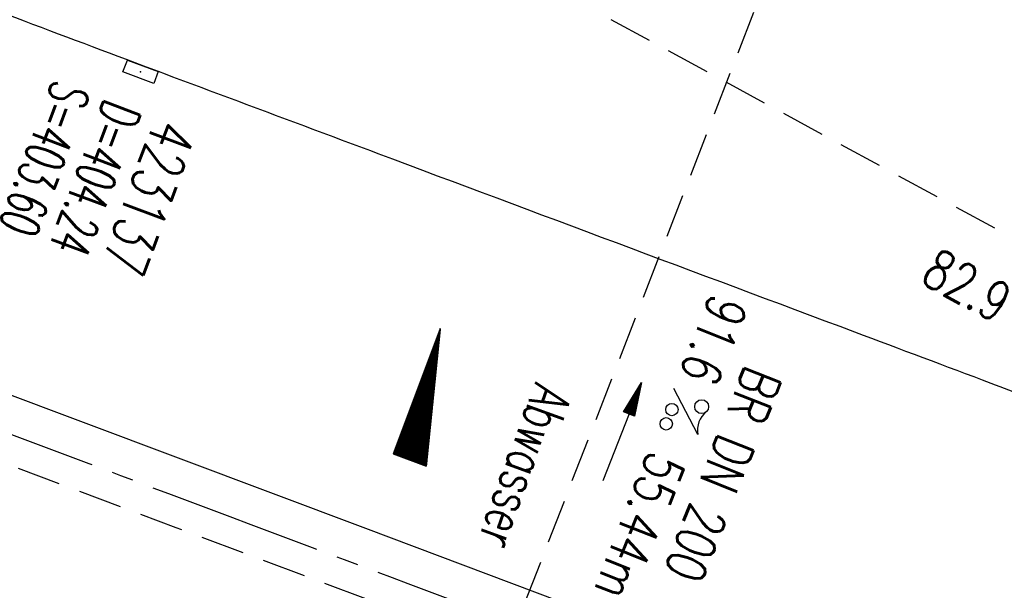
# Model space of a CAD drawing. Extents: x 450316 to 454644, y 428795 to 436505.
# Tile 272 of 324: x 452586 to 452631, y 434038 to 434064. Entities that reach past the tile are written whole.
import ezdxf
from ezdxf.enums import TextEntityAlignment as Align

# ---------------------------------------------------------------- set-up
doc = ezdxf.new("R2010")
doc.units = 0
doc.header["$LTSCALE"] = 2
doc.header["$MEASUREMENT"] = 0
for name, pattern in [('ACHSE', [5.5, 4, -0.5, 0.5, -0.5]), ('AUSGEZOGEN', [0]), ('GESTRICH-X2', [1.5, 1, -0.5])]:
    doc.linetypes.add(name, pattern=pattern)
doc.layers.get('0').update_dxf_attribs({"linetype": 'CONTINUOUS'})
for name, color, linetype in [('Abwasser', 30, 'GESTRICH-X2'), ('ACHSETOP', 1, 'ACHSE'), ('FBR', 8, 'CONTINUOUS'), ('GEF', 1, 'AUSGEZOGEN'), ('KANAL', 7, 'GESTRICH-X2'), ('MS-UEBERFAHRT', 8, 'GESTRICH-X2'), ('PFEIL', 7, 'CONTINUOUS'), ('SCHACHTNR', 6, 'CONTINUOUS'), ('SCHMUTZWASSER', 30, 'GESTRICH-X2'), ('SCHSYMBOL', 7, 'CONTINUOUS'), ('TEXTO', 4, 'CONTINUOUS'), ('TEXTU', 4, 'CONTINUOUS')]:
    doc.layers.add(name, color=color, linetype=linetype)
doc.styles.add('ROMANS', font='romans.shx', dxfattribs={"width": 0.8})

# ---------------------------------------------------------------- blocks, each defined once
blk = doc.blocks.new('30')
at = {"color": 0}
for p, q in [((-0.75, -0.29), (-0.75, 0.293)), ((-0.75, 0.293), (0.753, 0.293)), ((0.753, 0.293), (0.753, -0.29)), ((0.753, -0.29), (-0.75, -0.29))]:
    blk.add_line(p, q, dxfattribs=at)
blk.add_point((0, 0), dxfattribs=at)
blk = doc.blocks.new('PROM')
blk.add_line((1.566, 1.817), (0.019, 0.015))
for centre, radius in [((0.317, 1.51), 0.317), ((0.943, 0.291), 0.283), ((1.645, 0.287), 0.283)]:
    blk.add_circle(centre, radius)
blk.add_arc((0.992, 2.682), 1.033, 239.1414, 303.3549)
blk = doc.blocks.new('PFEIL2')
at = {"color": 0}
for p, q in [((0.88, 0.002), (-2.401, -0.012)), ((0.881, -0.271), (0.879, 0.276)), ((0.879, 0.276), (2.429, 0.009)), ((0.911, 0.27), (0.879, 0.265)), ((0.965, 0.261), (0.879, 0.246)), ((1.019, 0.252), (0.879, 0.228)), ((1.073, 0.242), (0.879, 0.209)), ((1.127, 0.233), (0.879, 0.191)), ((1.181, 0.224), (0.879, 0.172)), ((1.235, 0.214), (0.879, 0.154)), ((1.289, 0.205), (0.879, 0.135)), ((1.343, 0.196), (0.879, 0.117)), ((1.397, 0.187), (0.879, 0.098)), ((1.451, 0.177), (0.879, 0.08)), ((1.505, 0.168), (0.879, 0.061)), ((1.559, 0.159), (0.88, 0.043)), ((1.613, 0.149), (0.88, 0.024)), ((1.668, 0.14), (0.88, 0.006)), ((1.722, 0.131), (0.88, -0.013)), ((1.776, 0.121), (0.88, -0.031)), ((1.83, 0.112), (0.88, -0.05)), ((1.884, 0.103), (0.88, -0.068)), ((1.938, 0.094), (0.88, -0.087)), ((1.992, 0.084), (0.88, -0.105)), ((2.046, 0.075), (0.88, -0.124)), ((2.1, 0.066), (0.88, -0.142)), ((2.154, 0.056), (0.88, -0.161)), ((2.208, 0.047), (0.88, -0.179)), ((2.262, 0.038), (0.881, -0.198)), ((2.316, 0.029), (0.881, -0.216)), ((2.37, 0.019), (0.881, -0.235)), ((2.424, 0.01), (0.881, -0.253)), ((2.429, 0.009), (0.881, -0.271))]:
    blk.add_line(p, q, dxfattribs=at)
blk = doc.blocks.new('*X33')
at = {"color": 0}
for p, q in [((725.827, 193.844), (727.436, 195.453)), ((725.827, 193.853), (727.427, 195.453)), ((725.827, 193.861), (727.418, 195.453)), ((725.827, 193.87), (727.409, 195.453)), ((725.827, 193.879), (727.401, 195.453)), ((725.827, 193.888), (727.392, 195.453)), ((725.827, 193.897), (727.383, 195.453)), ((725.827, 193.906), (727.374, 195.453)), ((725.827, 193.914), (727.365, 195.453)), ((725.827, 193.923), (727.356, 195.453)), ((725.827, 193.932), (727.347, 195.453)), ((725.827, 193.941), (727.339, 195.453)), ((725.827, 193.95), (727.33, 195.453)), ((725.827, 193.959), (727.321, 195.453)), ((725.827, 193.967), (727.312, 195.453)), ((725.827, 193.976), (727.303, 195.453)), ((725.827, 193.985), (727.294, 195.453)), ((725.827, 193.994), (727.286, 195.453)), ((725.827, 194.003), (727.277, 195.453)), ((725.827, 194.012), (727.268, 195.453)), ((725.827, 194.02), (727.259, 195.453)), ((725.827, 194.029), (727.25, 195.453)), ((725.827, 194.038), (727.241, 195.453)), ((725.827, 194.047), (727.233, 195.453)), ((725.827, 194.056), (727.224, 195.453)), ((725.827, 194.065), (727.215, 195.453)), ((725.827, 194.073), (727.206, 195.453)), ((725.827, 194.082), (727.197, 195.453)), ((725.827, 194.091), (727.188, 195.453)), ((725.827, 194.1), (727.18, 195.453)), ((725.827, 194.109), (727.171, 195.453)), ((725.827, 194.118), (727.162, 195.453)), ((725.827, 194.127), (727.153, 195.453)), ((725.827, 194.135), (727.144, 195.453)), ((725.827, 194.144), (727.135, 195.453)), ((725.827, 194.153), (727.127, 195.453)), ((725.827, 194.162), (727.118, 195.453)), ((725.827, 194.171), (727.109, 195.453)), ((725.827, 194.18), (727.1, 195.453)), ((725.827, 194.188), (727.091, 195.453)), ((725.827, 194.197), (727.082, 195.453)), ((725.827, 194.206), (727.073, 195.453)), ((725.827, 194.215), (727.065, 195.453)), ((725.827, 194.224), (727.056, 195.453)), ((725.827, 194.233), (727.047, 195.453)), ((725.827, 194.241), (727.038, 195.453)), ((725.827, 194.25), (727.029, 195.453)), ((725.827, 194.259), (727.02, 195.453)), ((725.827, 194.268), (727.012, 195.453)), ((725.827, 194.277), (727.003, 195.453)), ((725.827, 194.286), (726.994, 195.453)), ((725.827, 194.294), (726.985, 195.453)), ((725.827, 194.303), (726.976, 195.453)), ((725.827, 194.312), (726.967, 195.453)), ((725.827, 194.321), (726.959, 195.453)), ((725.827, 194.33), (726.95, 195.453)), ((725.827, 194.339), (726.941, 195.453)), ((725.827, 194.348), (726.932, 195.453)), ((725.827, 194.356), (726.923, 195.453)), ((725.827, 194.365), (726.914, 195.453)), ((725.827, 194.374), (726.906, 195.453)), ((725.827, 194.383), (726.897, 195.453)), ((725.827, 194.392), (726.888, 195.453)), ((725.827, 194.401), (726.879, 195.453)), ((725.827, 194.409), (726.87, 195.453)), ((725.827, 194.418), (726.861, 195.453)), ((725.827, 194.427), (726.853, 195.453)), ((725.827, 194.436), (726.844, 195.453)), ((725.827, 194.445), (726.835, 195.453)), ((725.827, 194.454), (726.826, 195.453)), ((725.827, 194.462), (726.817, 195.453)), ((725.827, 194.471), (726.808, 195.453)), ((725.827, 194.48), (726.799, 195.453)), ((725.827, 194.489), (726.791, 195.453)), ((725.827, 194.498), (726.782, 195.453)), ((725.827, 194.507), (726.773, 195.453)), ((725.827, 194.515), (726.764, 195.453)), ((725.827, 194.524), (726.755, 195.453)), ((725.827, 194.533), (726.746, 195.453)), ((725.827, 194.542), (726.738, 195.453)), ((725.827, 194.551), (726.729, 195.453)), ((725.827, 194.56), (726.72, 195.453)), ((725.827, 194.568), (726.711, 195.453)), ((725.827, 194.577), (726.702, 195.453)), ((725.827, 194.586), (726.693, 195.453)), ((725.827, 194.595), (726.685, 195.453)), ((725.827, 194.604), (726.676, 195.453)), ((725.827, 194.613), (726.667, 195.453)), ((725.827, 194.622), (726.658, 195.453)), ((725.827, 194.63), (726.649, 195.453)), ((725.827, 194.639), (726.64, 195.453)), ((725.827, 194.648), (726.632, 195.453)), ((725.827, 194.657), (726.623, 195.453)), ((725.827, 194.666), (726.614, 195.453)), ((725.827, 194.675), (726.605, 195.453)), ((725.827, 194.683), (726.596, 195.453)), ((725.827, 194.692), (726.587, 195.453)), ((725.827, 194.701), (726.579, 195.453)), ((725.827, 194.71), (726.57, 195.453)), ((725.827, 194.719), (726.561, 195.453)), ((725.827, 194.728), (726.552, 195.453)), ((725.827, 194.736), (726.543, 195.453)), ((725.827, 194.745), (726.534, 195.453)), ((725.827, 194.754), (726.525, 195.453)), ((725.827, 194.763), (726.517, 195.453)), ((725.827, 194.772), (726.508, 195.453)), ((725.827, 194.781), (726.499, 195.453)), ((725.827, 194.789), (726.49, 195.453)), ((725.827, 194.798), (726.481, 195.453)), ((725.827, 194.807), (726.472, 195.453)), ((725.827, 194.816), (726.464, 195.453)), ((725.827, 194.825), (726.455, 195.453)), ((725.827, 194.834), (726.446, 195.453)), ((725.827, 194.842), (726.437, 195.453)), ((725.827, 194.851), (726.428, 195.453)), ((725.827, 194.86), (726.419, 195.453)), ((725.827, 194.869), (726.411, 195.453)), ((725.827, 194.878), (726.402, 195.453)), ((725.827, 194.887), (726.393, 195.453)), ((725.827, 194.896), (726.384, 195.453)), ((725.827, 194.904), (726.375, 195.453)), ((725.827, 194.913), (726.366, 195.453)), ((725.827, 194.922), (726.358, 195.453)), ((725.827, 194.931), (726.349, 195.453)), ((725.827, 194.94), (726.34, 195.453)), ((725.827, 194.949), (726.331, 195.453)), ((725.827, 194.957), (726.322, 195.453)), ((725.827, 194.966), (726.313, 195.453)), ((725.827, 194.975), (726.305, 195.453)), ((725.827, 194.984), (726.296, 195.453)), ((725.827, 194.993), (726.287, 195.453)), ((725.827, 195.002), (726.278, 195.453)), ((725.827, 195.01), (726.269, 195.453)), ((725.827, 195.019), (726.26, 195.453)), ((725.827, 195.028), (726.251, 195.453)), ((725.827, 195.037), (726.243, 195.453)), ((725.827, 195.046), (726.234, 195.453)), ((725.827, 195.055), (726.225, 195.453)), ((725.827, 195.063), (726.216, 195.453)), ((725.827, 195.072), (726.207, 195.453)), ((725.827, 195.081), (726.198, 195.453)), ((725.827, 195.09), (726.19, 195.453)), ((725.827, 195.099), (726.181, 195.453)), ((725.827, 195.108), (726.172, 195.453)), ((725.827, 195.116), (726.163, 195.453)), ((725.827, 195.125), (726.154, 195.453)), ((725.827, 195.134), (726.145, 195.453)), ((725.827, 195.143), (726.137, 195.453)), ((725.827, 195.152), (726.128, 195.453)), ((725.827, 195.161), (726.119, 195.453)), ((725.827, 195.17), (726.11, 195.453)), ((725.827, 195.178), (726.101, 195.453)), ((725.827, 195.187), (726.092, 195.453)), ((725.827, 195.196), (726.084, 195.453)), ((725.827, 195.205), (726.075, 195.453)), ((725.827, 195.214), (726.066, 195.453)), ((725.827, 195.223), (726.057, 195.453)), ((725.827, 195.231), (726.048, 195.453)), ((725.827, 195.24), (726.039, 195.453)), ((725.827, 195.249), (726.031, 195.453)), ((725.827, 195.258), (726.022, 195.453)), ((725.827, 195.267), (726.013, 195.453)), ((725.827, 195.276), (726.004, 195.453)), ((725.827, 195.284), (725.995, 195.453)), ((725.827, 195.293), (725.986, 195.453)), ((725.827, 195.302), (725.977, 195.453)), ((725.827, 195.311), (725.969, 195.453)), ((725.827, 195.32), (725.96, 195.453)), ((725.827, 195.329), (725.951, 195.453)), ((725.827, 195.337), (725.942, 195.453)), ((725.827, 195.346), (725.933, 195.453)), ((725.827, 195.355), (725.924, 195.453)), ((725.827, 195.364), (725.916, 195.453)), ((725.827, 195.373), (725.907, 195.453)), ((725.827, 195.382), (725.898, 195.453)), ((725.827, 195.39), (725.889, 195.453)), ((725.827, 195.399), (725.88, 195.453)), ((725.827, 195.408), (725.871, 195.453)), ((725.827, 195.417), (725.863, 195.453)), ((725.827, 195.426), (725.854, 195.453)), ((725.827, 195.435), (725.845, 195.453)), ((725.827, 195.444), (725.836, 195.453)), ((725.827, 193.826), (727.433, 195.433)), ((725.827, 193.817), (727.43, 195.421)), ((725.827, 193.808), (727.427, 195.409)), ((725.827, 193.799), (727.424, 195.397)), ((725.827, 193.791), (727.421, 195.385)), ((725.827, 193.782), (727.418, 195.373)), ((725.827, 193.773), (727.414, 195.361)), ((725.827, 193.764), (727.411, 195.349)), ((725.827, 193.755), (727.408, 195.337)), ((725.827, 193.746), (727.405, 195.325)), ((725.827, 193.738), (727.402, 195.313)), ((725.827, 193.729), (727.399, 195.301)), ((725.827, 193.72), (727.395, 195.289)), ((725.827, 193.711), (727.392, 195.277)), ((725.827, 193.702), (727.389, 195.265)), ((725.827, 193.693), (727.386, 195.253)), ((725.827, 193.685), (727.383, 195.241)), ((725.827, 193.676), (727.38, 195.229)), ((725.827, 193.667), (727.377, 195.217)), ((725.827, 193.658), (727.373, 195.205)), ((725.827, 193.649), (727.37, 195.193)), ((725.827, 193.64), (727.367, 195.181)), ((725.827, 193.632), (727.364, 195.169)), ((725.827, 193.623), (727.361, 195.157)), ((725.827, 193.614), (727.358, 195.145)), ((725.827, 193.605), (727.354, 195.133)), ((725.827, 193.596), (727.351, 195.121)), ((725.827, 193.587), (727.348, 195.109)), ((725.827, 193.579), (727.345, 195.097)), ((725.827, 193.57), (727.342, 195.085)), ((725.827, 193.561), (727.339, 195.073)), ((725.827, 193.552), (727.336, 195.061)), ((725.827, 193.543), (727.332, 195.049)), ((725.827, 193.534), (727.329, 195.037)), ((725.827, 193.525), (727.326, 195.025)), ((725.827, 193.517), (727.323, 195.013)), ((725.827, 193.508), (727.32, 195.001)), ((725.827, 193.499), (727.317, 194.989)), ((725.827, 193.49), (727.313, 194.977)), ((725.827, 193.481), (727.31, 194.965)), ((725.827, 193.472), (727.307, 194.953)), ((725.827, 193.464), (727.304, 194.941)), ((725.827, 193.455), (727.301, 194.929)), ((725.827, 193.446), (727.298, 194.917)), ((725.827, 193.437), (727.295, 194.905)), ((725.827, 193.428), (727.291, 194.893)), ((725.827, 193.419), (727.288, 194.881)), ((725.827, 193.411), (727.285, 194.869)), ((725.827, 193.402), (727.282, 194.857)), ((725.827, 193.393), (727.279, 194.845)), ((725.827, 193.384), (727.276, 194.833)), ((725.827, 193.375), (727.272, 194.821)), ((725.827, 193.366), (727.269, 194.809)), ((725.827, 193.358), (727.266, 194.797)), ((725.827, 193.349), (727.263, 194.785)), ((725.827, 193.34), (727.26, 194.773)), ((725.827, 193.331), (727.257, 194.761)), ((725.827, 193.322), (727.254, 194.749)), ((725.827, 193.313), (727.25, 194.737)), ((725.827, 193.305), (727.247, 194.725)), ((725.827, 193.296), (727.244, 194.713)), ((725.827, 193.287), (727.241, 194.701)), ((725.827, 193.278), (727.238, 194.689)), ((725.827, 193.269), (727.235, 194.677)), ((725.827, 193.26), (727.231, 194.665)), ((725.827, 193.251), (727.228, 194.653)), ((725.827, 193.243), (727.225, 194.641)), ((725.827, 193.234), (727.222, 194.629)), ((725.827, 193.225), (727.219, 194.617)), ((725.827, 193.216), (727.216, 194.605)), ((725.827, 193.207), (727.213, 194.593)), ((725.827, 193.198), (727.209, 194.581)), ((725.827, 193.19), (727.206, 194.569)), ((725.827, 193.181), (727.203, 194.557)), ((725.827, 193.172), (727.2, 194.545)), ((725.827, 193.163), (727.197, 194.533)), ((725.827, 193.154), (727.194, 194.521)), ((725.827, 193.145), (727.19, 194.509)), ((725.827, 193.137), (727.187, 194.497)), ((725.827, 193.128), (727.184, 194.485)), ((725.827, 193.119), (727.181, 194.473)), ((725.827, 193.11), (727.178, 194.461)), ((725.827, 193.101), (727.175, 194.449)), ((725.827, 193.092), (727.172, 194.437)), ((725.827, 193.084), (727.168, 194.425)), ((725.827, 193.075), (727.165, 194.413)), ((725.827, 193.066), (727.162, 194.401)), ((725.827, 193.057), (727.159, 194.389)), ((725.827, 193.048), (727.156, 194.377)), ((725.827, 193.039), (727.153, 194.365)), ((725.827, 193.031), (727.149, 194.353)), ((725.827, 193.022), (727.146, 194.341)), ((725.827, 193.013), (727.143, 194.329)), ((725.827, 193.004), (727.14, 194.317)), ((725.827, 192.995), (727.137, 194.305)), ((725.827, 192.986), (727.134, 194.293)), ((725.827, 192.977), (727.131, 194.281)), ((725.827, 192.969), (727.127, 194.269)), ((725.827, 192.96), (727.124, 194.257)), ((725.827, 192.951), (727.121, 194.245)), ((725.827, 192.942), (727.118, 194.233)), ((725.827, 192.933), (727.115, 194.221)), ((725.827, 192.924), (727.112, 194.209)), ((725.827, 192.916), (727.108, 194.197)), ((725.827, 192.907), (727.105, 194.185)), ((725.827, 192.898), (727.102, 194.173)), ((725.827, 192.889), (727.099, 194.161)), ((725.827, 192.88), (727.096, 194.15)), ((725.827, 192.871), (727.093, 194.138)), ((725.827, 192.863), (727.09, 194.126)), ((725.827, 192.854), (727.086, 194.114)), ((725.827, 192.845), (727.083, 194.102)), ((725.827, 192.836), (727.08, 194.09)), ((725.827, 192.827), (727.077, 194.078)), ((725.827, 192.818), (727.074, 194.066)), ((725.827, 192.81), (727.071, 194.054)), ((725.827, 192.801), (727.068, 194.042)), ((725.827, 192.792), (727.064, 194.03)), ((725.827, 192.783), (727.061, 194.018)), ((725.827, 192.774), (727.058, 194.006)), ((725.827, 192.765), (727.055, 193.994)), ((725.827, 192.757), (727.052, 193.982)), ((725.827, 192.748), (727.049, 193.97)), ((725.827, 192.739), (727.045, 193.958)), ((725.827, 192.73), (727.042, 193.946)), ((725.827, 192.721), (727.039, 193.934)), ((725.827, 192.712), (727.036, 193.922)), ((725.827, 192.703), (727.033, 193.91)), ((725.827, 192.695), (727.03, 193.898)), ((725.827, 192.686), (727.027, 193.886)), ((725.827, 192.677), (727.023, 193.874)), ((725.827, 192.668), (727.02, 193.862)), ((725.827, 192.659), (727.017, 193.85)), ((725.827, 192.65), (727.014, 193.838)), ((725.827, 192.642), (727.011, 193.826)), ((725.827, 192.633), (727.008, 193.814)), ((725.827, 192.624), (727.004, 193.802)), ((725.827, 192.615), (727.001, 193.79)), ((725.827, 192.606), (726.998, 193.778)), ((725.827, 192.597), (726.995, 193.766)), ((725.827, 192.589), (726.992, 193.754)), ((725.827, 192.58), (726.989, 193.742)), ((725.827, 192.571), (726.986, 193.73)), ((725.827, 192.562), (726.982, 193.718)), ((725.827, 192.553), (726.979, 193.706)), ((725.827, 192.544), (726.976, 193.694)), ((725.827, 192.536), (726.973, 193.682)), ((725.827, 192.527), (726.97, 193.67)), ((725.827, 192.518), (726.967, 193.658)), ((725.827, 192.509), (726.963, 193.646)), ((725.827, 192.5), (726.96, 193.634)), ((725.827, 192.491), (726.957, 193.622)), ((725.827, 192.483), (726.954, 193.61)), ((725.827, 192.474), (726.951, 193.598)), ((725.827, 192.465), (726.948, 193.586)), ((725.827, 192.456), (726.945, 193.574)), ((725.827, 192.447), (726.941, 193.562)), ((725.827, 192.438), (726.938, 193.55)), ((725.827, 192.429), (726.935, 193.538)), ((725.827, 192.421), (726.932, 193.526)), ((725.827, 192.412), (726.929, 193.514)), ((725.827, 192.403), (726.926, 193.502)), ((725.827, 192.394), (726.922, 193.49)), ((725.827, 192.385), (726.919, 193.478)), ((725.827, 192.376), (726.916, 193.466)), ((725.827, 192.368), (726.913, 193.454)), ((725.827, 192.359), (726.91, 193.442)), ((725.827, 192.35), (726.907, 193.43)), ((725.827, 192.341), (726.904, 193.418)), ((725.827, 192.332), (726.9, 193.406)), ((725.827, 192.323), (726.897, 193.394)), ((725.827, 192.315), (726.894, 193.382)), ((725.827, 192.306), (726.891, 193.37)), ((725.827, 192.297), (726.888, 193.358)), ((725.827, 192.288), (726.885, 193.346)), ((725.827, 192.279), (726.881, 193.334)), ((725.827, 192.27), (726.878, 193.322)), ((725.827, 192.262), (726.875, 193.31)), ((725.827, 192.253), (726.872, 193.298)), ((725.827, 192.244), (726.869, 193.286)), ((725.827, 192.235), (726.866, 193.274)), ((725.827, 192.226), (726.863, 193.262)), ((725.827, 192.217), (726.859, 193.25)), ((725.827, 192.209), (726.856, 193.238)), ((725.827, 192.2), (726.853, 193.226)), ((725.827, 192.191), (726.85, 193.214)), ((725.827, 192.182), (726.847, 193.202)), ((725.827, 192.173), (726.844, 193.19)), ((725.827, 192.164), (726.84, 193.178)), ((725.827, 192.155), (726.837, 193.166)), ((725.827, 192.147), (726.834, 193.154)), ((725.827, 192.138), (726.831, 193.142)), ((725.827, 192.129), (726.828, 193.13)), ((725.827, 192.12), (726.825, 193.118)), ((725.827, 192.111), (726.822, 193.106)), ((725.827, 192.102), (726.818, 193.094)), ((725.827, 192.094), (726.815, 193.082)), ((725.827, 192.085), (726.812, 193.07)), ((725.827, 192.076), (726.809, 193.058)), ((725.827, 192.067), (726.806, 193.046)), ((725.827, 192.058), (726.803, 193.034)), ((725.827, 192.049), (726.799, 193.022)), ((725.827, 192.041), (726.796, 193.01)), ((725.827, 192.032), (726.793, 192.998)), ((725.827, 192.023), (726.79, 192.986)), ((725.827, 192.014), (726.787, 192.974)), ((725.827, 192.005), (726.784, 192.962)), ((725.827, 191.996), (726.781, 192.95)), ((725.827, 191.988), (726.777, 192.938)), ((725.827, 191.979), (726.774, 192.926)), ((725.827, 191.97), (726.771, 192.914)), ((725.827, 191.961), (726.768, 192.902)), ((725.827, 191.952), (726.765, 192.89)), ((725.827, 191.943), (726.762, 192.878)), ((725.827, 191.935), (726.758, 192.866)), ((725.827, 191.926), (726.755, 192.854)), ((725.827, 191.917), (726.752, 192.842)), ((725.827, 191.908), (726.749, 192.83)), ((725.827, 191.899), (726.746, 192.818)), ((725.827, 191.89), (726.743, 192.806)), ((725.827, 191.881), (726.74, 192.794)), ((725.827, 191.873), (726.736, 192.782)), ((725.827, 191.864), (726.733, 192.77)), ((725.827, 191.855), (726.73, 192.758)), ((725.827, 191.846), (726.727, 192.746)), ((725.827, 191.837), (726.724, 192.734)), ((725.827, 191.828), (726.721, 192.722)), ((725.827, 191.82), (726.717, 192.71)), ((725.827, 191.811), (726.714, 192.698)), ((725.827, 191.802), (726.711, 192.686)), ((725.827, 191.793), (726.708, 192.674)), ((725.827, 191.784), (726.705, 192.662)), ((725.827, 191.775), (726.702, 192.65)), ((725.827, 191.767), (726.699, 192.639)), ((725.827, 191.758), (726.695, 192.627)), ((725.827, 191.749), (726.692, 192.615)), ((725.827, 191.74), (726.689, 192.603)), ((725.827, 191.731), (726.686, 192.591)), ((725.827, 191.722), (726.683, 192.579)), ((725.827, 191.714), (726.68, 192.567)), ((725.827, 191.705), (726.677, 192.555)), ((725.827, 191.696), (726.673, 192.543)), ((725.827, 191.687), (726.67, 192.531)), ((725.827, 191.678), (726.667, 192.519)), ((725.827, 191.669), (726.664, 192.507)), ((725.827, 191.66), (726.661, 192.495)), ((725.827, 191.652), (726.658, 192.483)), ((725.827, 191.643), (726.654, 192.471)), ((725.827, 191.634), (726.651, 192.459)), ((725.827, 191.625), (726.648, 192.447)), ((725.827, 191.616), (726.645, 192.435)), ((725.827, 191.607), (726.642, 192.423)), ((725.827, 191.599), (726.639, 192.411)), ((725.827, 191.59), (726.636, 192.399)), ((725.827, 191.581), (726.632, 192.387)), ((725.827, 191.572), (726.629, 192.375)), ((725.827, 191.563), (726.626, 192.363)), ((725.827, 191.554), (726.623, 192.351)), ((725.827, 191.546), (726.62, 192.339)), ((725.827, 191.537), (726.617, 192.327)), ((725.827, 191.528), (726.613, 192.315)), ((725.827, 191.519), (726.61, 192.303)), ((725.827, 191.51), (726.607, 192.291)), ((725.827, 191.501), (726.604, 192.279)), ((725.827, 191.493), (726.601, 192.267)), ((725.827, 191.484), (726.598, 192.255)), ((725.827, 191.475), (726.595, 192.243)), ((725.827, 191.466), (726.591, 192.231)), ((725.827, 191.457), (726.588, 192.219)), ((725.827, 191.448), (726.585, 192.207)), ((725.827, 191.44), (726.582, 192.195)), ((725.827, 191.431), (726.579, 192.183)), ((725.827, 191.422), (726.576, 192.171)), ((725.827, 191.413), (726.572, 192.159)), ((725.827, 191.404), (726.569, 192.147)), ((725.827, 191.395), (726.566, 192.135)), ((725.827, 191.386), (726.563, 192.123)), ((725.827, 191.378), (726.56, 192.111)), ((725.827, 191.369), (726.557, 192.099)), ((725.827, 191.36), (726.554, 192.087)), ((725.827, 191.351), (726.55, 192.075)), ((725.827, 191.342), (726.547, 192.063)), ((725.827, 191.333), (726.544, 192.051)), ((725.827, 191.325), (726.541, 192.039)), ((725.827, 191.316), (726.538, 192.027)), ((725.827, 191.307), (726.535, 192.015)), ((725.827, 191.298), (726.531, 192.003)), ((725.827, 191.289), (726.528, 191.991)), ((725.827, 191.28), (726.525, 191.979)), ((725.827, 191.272), (726.522, 191.967)), ((725.827, 191.263), (726.519, 191.955)), ((725.827, 191.254), (726.516, 191.943)), ((725.827, 191.245), (726.513, 191.931)), ((725.827, 191.236), (726.509, 191.919)), ((725.827, 191.227), (726.506, 191.907)), ((725.827, 191.219), (726.503, 191.895)), ((725.827, 191.21), (726.5, 191.883)), ((725.827, 191.201), (726.497, 191.871)), ((725.827, 191.192), (726.494, 191.859)), ((725.827, 191.183), (726.49, 191.847)), ((725.827, 191.174), (726.487, 191.835)), ((725.827, 191.166), (726.484, 191.823)), ((725.827, 191.157), (726.481, 191.811)), ((725.827, 191.148), (726.478, 191.799)), ((725.827, 191.139), (726.475, 191.787)), ((725.827, 191.13), (726.472, 191.775)), ((725.827, 191.121), (726.468, 191.763)), ((725.827, 191.112), (726.465, 191.751)), ((725.827, 191.104), (726.462, 191.739)), ((725.827, 191.095), (726.459, 191.727)), ((725.827, 191.086), (726.456, 191.715)), ((725.827, 191.077), (726.453, 191.703)), ((725.827, 191.068), (726.449, 191.691)), ((725.827, 191.059), (726.446, 191.679)), ((725.827, 191.051), (726.443, 191.667)), ((725.827, 191.042), (726.44, 191.655)), ((725.827, 191.033), (726.437, 191.643)), ((725.827, 191.024), (726.434, 191.631)), ((725.827, 191.015), (726.431, 191.619)), ((725.827, 191.006), (726.427, 191.607)), ((725.827, 190.998), (726.424, 191.595)), ((725.827, 190.989), (726.421, 191.583)), ((725.827, 190.98), (726.418, 191.571)), ((725.827, 190.971), (726.415, 191.559)), ((725.827, 190.962), (726.412, 191.547)), ((725.827, 190.953), (726.408, 191.535)), ((725.827, 190.945), (726.405, 191.523)), ((725.827, 190.936), (726.402, 191.511)), ((725.827, 190.927), (726.399, 191.499)), ((725.827, 190.918), (726.396, 191.487)), ((725.827, 190.909), (726.393, 191.475)), ((725.827, 190.9), (726.39, 191.463)), ((725.827, 190.892), (726.386, 191.451)), ((725.827, 190.883), (726.383, 191.439)), ((725.827, 190.874), (726.38, 191.427)), ((725.827, 190.865), (726.377, 191.415)), ((725.827, 190.856), (726.374, 191.403)), ((725.827, 190.847), (726.371, 191.391)), ((725.827, 190.838), (726.367, 191.379)), ((725.827, 190.83), (726.364, 191.367)), ((725.827, 190.821), (726.361, 191.355)), ((725.827, 190.812), (726.358, 191.343)), ((725.827, 190.803), (726.355, 191.331)), ((725.827, 190.794), (726.352, 191.319)), ((725.827, 190.785), (726.349, 191.307)), ((725.827, 190.777), (726.345, 191.295)), ((725.827, 190.768), (726.342, 191.283)), ((725.827, 190.759), (726.339, 191.271)), ((725.827, 190.75), (726.336, 191.259)), ((725.827, 190.741), (726.333, 191.247)), ((725.827, 190.732), (726.33, 191.235)), ((725.827, 190.724), (726.326, 191.223)), ((725.827, 190.715), (726.323, 191.211)), ((725.827, 190.706), (726.32, 191.199)), ((725.827, 190.697), (726.317, 191.187)), ((725.827, 190.688), (726.314, 191.175)), ((725.827, 190.679), (726.311, 191.163)), ((725.827, 190.671), (726.308, 191.151)), ((725.827, 190.662), (726.304, 191.139)), ((725.827, 190.653), (726.301, 191.128)), ((725.827, 190.644), (726.298, 191.116)), ((725.827, 190.635), (726.295, 191.104)), ((725.827, 190.626), (726.292, 191.092)), ((725.827, 190.618), (726.289, 191.08)), ((725.827, 190.609), (726.286, 191.068)), ((725.827, 190.6), (726.282, 191.056)), ((725.827, 190.591), (726.279, 191.044)), ((725.827, 190.582), (726.276, 191.032)), ((725.827, 190.573), (726.273, 191.02)), ((725.827, 190.564), (726.27, 191.008)), ((725.827, 190.556), (726.267, 190.996)), ((725.827, 190.547), (726.263, 190.984)), ((725.827, 190.538), (726.26, 190.972)), ((725.827, 190.529), (726.257, 190.96)), ((725.827, 190.52), (726.254, 190.948)), ((725.827, 190.511), (726.251, 190.936)), ((725.827, 190.503), (726.248, 190.924)), ((725.827, 190.494), (726.245, 190.912)), ((725.827, 190.485), (726.241, 190.9)), ((725.827, 190.476), (726.238, 190.888)), ((725.827, 190.467), (726.235, 190.876)), ((725.827, 190.458), (726.232, 190.864)), ((725.827, 190.45), (726.229, 190.852)), ((725.827, 190.441), (726.226, 190.84)), ((725.827, 190.432), (726.222, 190.828)), ((725.827, 190.423), (726.219, 190.816)), ((725.827, 190.414), (726.216, 190.804)), ((725.827, 190.405), (726.213, 190.792)), ((725.827, 190.397), (726.21, 190.78)), ((725.827, 190.388), (726.207, 190.768)), ((725.827, 190.379), (726.204, 190.756)), ((725.827, 190.37), (726.2, 190.744)), ((725.827, 190.361), (726.197, 190.732)), ((725.827, 190.352), (726.194, 190.72)), ((725.827, 190.344), (726.191, 190.708)), ((725.827, 190.335), (726.188, 190.696)), ((725.827, 190.326), (726.185, 190.684)), ((725.827, 190.317), (726.181, 190.672)), ((725.827, 190.308), (726.178, 190.66)), ((725.827, 190.299), (726.175, 190.648)), ((725.827, 190.29), (726.172, 190.636)), ((725.827, 190.282), (726.169, 190.624)), ((725.827, 190.273), (726.166, 190.612)), ((725.827, 190.264), (726.163, 190.6)), ((725.827, 190.255), (726.159, 190.588)), ((725.827, 190.246), (726.156, 190.576)), ((725.827, 190.237), (726.153, 190.564)), ((725.827, 190.229), (726.15, 190.552)), ((725.827, 190.22), (726.147, 190.54)), ((725.827, 190.211), (726.144, 190.528)), ((725.827, 190.202), (726.14, 190.516)), ((725.827, 190.193), (726.137, 190.504)), ((725.827, 190.184), (726.134, 190.492)), ((725.827, 190.176), (726.131, 190.48)), ((725.827, 190.167), (726.128, 190.468)), ((725.827, 190.158), (726.125, 190.456)), ((725.827, 190.149), (726.122, 190.444)), ((725.827, 190.14), (726.118, 190.432)), ((725.827, 190.131), (726.115, 190.42)), ((725.827, 190.123), (726.112, 190.408)), ((725.827, 190.114), (726.109, 190.396)), ((725.827, 190.105), (726.106, 190.384)), ((725.827, 190.096), (726.103, 190.372)), ((725.827, 190.087), (726.099, 190.36)), ((725.827, 190.078), (726.096, 190.348)), ((725.827, 190.07), (726.093, 190.336)), ((725.827, 190.061), (726.09, 190.324)), ((725.827, 190.052), (726.087, 190.312)), ((725.827, 190.043), (726.084, 190.3)), ((725.827, 190.034), (726.081, 190.288)), ((725.827, 190.025), (726.077, 190.276)), ((725.827, 190.016), (726.074, 190.264)), ((725.827, 190.008), (726.071, 190.252)), ((725.827, 189.999), (726.068, 190.24)), ((725.827, 189.99), (726.065, 190.228)), ((725.827, 189.981), (726.062, 190.216)), ((725.827, 189.972), (726.058, 190.204)), ((725.827, 189.963), (726.055, 190.192)), ((725.827, 189.955), (726.052, 190.18)), ((725.827, 189.946), (726.049, 190.168)), ((725.827, 189.937), (726.046, 190.156)), ((725.827, 189.928), (726.043, 190.144)), ((725.827, 189.919), (726.04, 190.132)), ((725.827, 189.91), (726.036, 190.12)), ((725.827, 189.902), (726.033, 190.108)), ((725.827, 189.893), (726.03, 190.096)), ((725.827, 189.884), (726.027, 190.084)), ((725.827, 189.875), (726.024, 190.072)), ((725.827, 189.866), (726.021, 190.06)), ((725.827, 189.857), (726.017, 190.048)), ((725.827, 189.849), (726.014, 190.036)), ((725.827, 189.84), (726.011, 190.024)), ((725.827, 189.831), (726.008, 190.012)), ((725.827, 189.822), (726.005, 190)), ((725.827, 189.813), (726.002, 189.988)), ((725.827, 189.804), (725.999, 189.976)), ((725.827, 189.796), (725.995, 189.964)), ((725.827, 189.787), (725.992, 189.952)), ((725.827, 189.778), (725.989, 189.94)), ((725.827, 189.769), (725.986, 189.928)), ((725.827, 189.76), (725.983, 189.916)), ((725.827, 189.751), (725.98, 189.904)), ((725.827, 189.742), (725.976, 189.892)), ((725.827, 189.734), (725.973, 189.88)), ((725.827, 189.725), (725.97, 189.868)), ((725.827, 189.716), (725.967, 189.856)), ((725.827, 189.707), (725.964, 189.844)), ((725.827, 189.698), (725.961, 189.832)), ((725.827, 189.689), (725.958, 189.82)), ((725.827, 189.681), (725.954, 189.808)), ((725.827, 189.672), (725.951, 189.796)), ((725.827, 189.663), (725.948, 189.784)), ((725.827, 189.654), (725.945, 189.772)), ((725.827, 189.645), (725.942, 189.76)), ((725.827, 189.636), (725.939, 189.748)), ((725.827, 189.628), (725.935, 189.736)), ((725.827, 189.619), (725.932, 189.724)), ((725.827, 189.61), (725.929, 189.712)), ((725.827, 189.601), (725.926, 189.7)), ((725.827, 189.592), (725.923, 189.688)), ((725.827, 189.583), (725.92, 189.676)), ((725.827, 189.575), (725.917, 189.664)), ((725.827, 189.566), (725.913, 189.652)), ((725.827, 189.557), (725.91, 189.64)), ((725.827, 189.548), (725.907, 189.628)), ((725.827, 189.539), (725.904, 189.616)), ((725.827, 189.53), (725.901, 189.605)), ((725.827, 189.521), (725.898, 189.593)), ((725.827, 189.513), (725.895, 189.581)), ((725.827, 189.504), (725.891, 189.569)), ((725.827, 189.495), (725.888, 189.557)), ((725.827, 189.486), (725.885, 189.545)), ((725.827, 189.477), (725.882, 189.533)), ((725.827, 189.468), (725.879, 189.521)), ((725.827, 189.46), (725.876, 189.509)), ((725.827, 189.451), (725.872, 189.497)), ((725.827, 189.442), (725.869, 189.485)), ((725.827, 189.433), (725.866, 189.473)), ((725.827, 189.424), (725.863, 189.461)), ((725.827, 189.415), (725.86, 189.449)), ((725.827, 189.407), (725.857, 189.437)), ((725.827, 189.398), (725.854, 189.425)), ((725.827, 189.389), (725.85, 189.413)), ((725.827, 189.38), (725.847, 189.401)), ((725.827, 189.371), (725.844, 189.389)), ((725.827, 189.362), (725.841, 189.377)), ((725.827, 189.354), (725.838, 189.365)), ((725.827, 189.345), (725.835, 189.353)), ((725.827, 189.336), (725.831, 189.341))]:
    blk.add_line(p, q, dxfattribs=at)
blk = doc.blocks.new('GEF')
at = {"color": 0}
for p, q in [((0.01, 0.018), (0.01, 6.148)), ((1.622, 6.148), (0.01, 0.018)), ((0.01, 6.148), (1.622, 6.148))]:
    blk.add_line(p, q, dxfattribs=at)
blk.add_blockref('*X33', (-725.817, -189.305), dxfattribs=at)

msp = doc.modelspace()

# ---------------------------------------------------------------- linework, layer by layer
at = {"layer": 'ACHSETOP', "flags": 128}
msp.add_lwpolyline([(451271.766, 435019.042, -0.000001), (451272.365, 435018.353, -0.000032), (451272.387, 435018.328), (451288.791, 434999.463, -0.000002), (451296.993, 434990.03, 0.000007), (451305.195, 434980.597, 0.000007), (451313.397, 434971.165, -0.000007), (451321.599, 434961.732, -0.000007), (451329.801, 434952.299, 0.000007), (451338.003, 434942.866, 0.000007), (451346.205, 434933.433, -0.000007), (451354.407, 434924.001, -0.000007), (451362.609, 434914.568, 0.000011), (451370.811, 434905.135, 0.000001), (451379.013, 434895.702, 0.000001), (451387.215, 434886.27), (451403.62, 434867.404), (451420.024, 434848.539), (451436.428, 434829.674, -0.000013), (451444.63, 434820.241, 0.000007), (451452.832, 434810.808, 0.000007), (451461.034, 434801.376, -0.000007), (451469.236, 434791.943, -0.000007), (451477.438, 434782.51, 0.000007), (451485.64, 434773.077, 0.000007), (451493.842, 434763.645, -0.000007), (451502.044, 434754.212, -0.000007), (451510.246, 434744.779, 0.000007), (451518.448, 434735.346, 0.000007), (451526.65, 434725.914, -0.000007), (451534.852, 434716.481, -0.000007), (451543.054, 434707.048, 0.000011), (451551.256, 434697.615, 0.000001), (451559.458, 434688.182, 0.000001), (451567.66, 434678.75), (451584.065, 434659.884, -0.000001), (451592.267, 434650.452, -0.000001), (451600.469, 434641.019, -0.000011), (451608.671, 434631.586, 0.000013), (451616.873, 434622.153), (451633.277, 434603.288), (451649.681, 434584.423, -0.000013), (451657.883, 434574.99, 0.000007), (451666.085, 434565.557, 0.000007), (451674.287, 434556.124, -0.000007), (451682.489, 434546.692, -0.000007), (451690.691, 434537.259, 0.000006), (451698.893, 434527.826), (451715.297, 434508.961, -0.000015), (451721.01, 434502.39, 0.000008), (451726.723, 434495.82, 0.000958), (451727.518, 434494.909, 0.000181), (451731.723, 434490.114, 0.003894), (451738.179, 434482.871, 0.00247), (451748.503, 434471.583, 0.003793), (451756.233, 434463.34, 0.003129), (451765.742, 434453.478, 0.00313), (451774.532, 434444.586, 0.003132), (451783.429, 434435.81, 0.003134), (451792.435, 434427.146, 0.003132), (451801.553, 434418.591, 0.003131), (451810.774, 434410.155, 0.00313), (451820.102, 434401.832, 0.003133), (451829.541, 434393.621, 0.003138), (451839.066, 434385.542, 0.003131), (451848.69, 434377.585, 0.003125), (451858.432, 434369.733, 0.003124), (451868.271, 434362.004, 0.00313), (451878.187, 434354.413, 0.003138), (451888.199, 434346.945, 0.003133), (451898.32, 434339.593, 0.003131), (451908.525, 434332.373, 0.003131), (451918.818, 434325.282, 0.003132), (451929.206, 434318.316, 0.003136), (451939.668, 434311.489, 0.00313), (451950.209, 434304.797, 0.003123), (451960.857, 434298.223, 0.003128), (451971.589, 434291.781, 0.003137), (451982.371, 434285.491, 0.003139), (451993.235, 434279.335, 0.003133), (452004.198, 434273.303, 0.003123), (452015.227, 434267.413, 0.003125), (452026.323, 434261.665, 0.003132), (452037.503, 434256.05, 0.003138), (452048.733, 434250.584, 0.003134), (452060.02, 434245.265, 0.003122), (452071.413, 434240.069, 0.003127), (452083.62, 434234.685, 0.003578), (452094.349, 434230.124, 0.002702), (452108.409, 434224.354, 0.004189), (452117.528, 434220.758, 0.00053), (452126.341, 434217.378, 0.001569), (452129.323, 434216.249, 0.000008), (452135.115, 434214.077, -0.000025), (452140.907, 434211.904), (452164.314, 434203.123, 0.000006), (452176.018, 434198.733, -0.000007), (452187.722, 434194.343), (452211.129, 434185.563), (452234.536, 434176.783, -0.000012), (452246.24, 434172.393, 0.000007), (452257.944, 434168.002, 0.000002), (452265.746, 434165.075, 0.000001), (452281.351, 434159.222, 0.000005), (452293.055, 434154.832, -0.000007), (452304.759, 434150.442, -0.000019), (452316.463, 434146.052, 0.000015), (452328.166, 434141.661, 0.000002), (452338.097, 434137.936, 0.000001), (452351.573, 434132.881, 0.000004), (452363.277, 434128.491, -0.000006), (452374.981, 434124.101, -0.00002), (452386.684, 434119.71, 0.00002), (452398.388, 434115.32, 0.000006), (452410.092, 434110.93, -0.000004), (452421.796, 434106.54, -0.000001), (452435.272, 434101.485, -0.000002), (452445.203, 434097.76, -0.000015), (452456.906, 434093.369, 0.000019), (452468.61, 434088.979, 0.000007), (452480.314, 434084.589, -0.000006), (452492.018, 434080.199, -0.000002), (452503.721, 434075.809, 0.000002), (452515.425, 434071.419, 0.000006), (452527.129, 434067.029, -0.000007), (452538.833, 434062.639, -0.000019), (452550.536, 434058.248, 0.000015), (452562.24, 434053.858, 0.000002), (452572.171, 434050.133, 0.000001), (452585.647, 434045.078, 0.000004), (452597.351, 434040.688, -0.000006), (452609.055, 434036.298, -0.00002), (452620.758, 434031.907, 0.00002), (452632.462, 434027.517, 0.000006), (452644.166, 434023.127, -0.000004), (452655.87, 434018.737, -0.000001), (452669.346, 434013.682, -0.000002), (452679.277, 434009.957, -0.000015), (452690.981, 434005.567, 0.000014), (452702.684, 434001.176, 0.000011), (452714.388, 433996.786, -0.000001), (452726.092, 433992.396, -0.000007), (452735.031, 433989.043, -0.000005), (452748.181, 433984.11, -0.000156), (452748.221, 433984.095, -0.000005), (452749.498, 433983.615, -0.004183), (452758.692, 433980.071, -0.002721), (452772.748, 433974.429, -0.005081), (452782.771, 433970.223, -0.003908), (452795.7, 433964.522, -0.003912), (452807.05, 433959.304, -0.003907), (452818.331, 433953.902, -0.003903), (452829.522, 433948.327, -0.003904), (452840.62, 433942.58, -0.003907), (452851.631, 433936.658, -0.003909), (452862.543, 433930.568, -0.003906), (452873.352, 433924.312, -0.003899), (452884.081, 433917.876, -0.003907), (452894.713, 433911.271, -0.003917), (452905.212, 433904.518, -0.003914), (452915.606, 433897.601, -0.003904), (452925.914, 433890.505, -0.003895), (452936.108, 433883.251, -0.003902), (452946.169, 433875.853, -0.003909), (452956.117, 433868.296, -0.003904), (452965.957, 433860.575, -0.003908), (452975.671, 433852.704, -0.00391), (452985.257, 433844.687, -0.003909), (452994.717, 433836.52, -0.003908), (453004.051, 433828.203, -0.003902), (453013.251, 433819.744, -0.003901), (453022.321, 433811.14, -0.003907), (453031.261, 433802.39, -0.003913), (453040.05, 433793.514, -0.003909), (453048.995, 433784.194, -0.00418), (453057.218, 433775.343, -0.003621), (453064.799, 433766.924, -0.003001), (453073.811, 433756.645, -0.003775), (453082.931, 433745.954, -0.004894), (453089.822, 433737.587, -0.004962), (453096.584, 433729.038, -0.003805), (453105.204, 433717.738, -0.003005), (453113.364, 433706.734, -0.003643), (453119.973, 433697.569, -0.004174), (453127.227, 433687.17, -0.004295), (453134.105, 433676.947, -0.003507), (453140.018, 433667.855, -0.002688), (453147.586, 433655.895, -0.003695), (453155.363, 433643.251, -0.00538), (453160.547, 433634.47, -0.005332), (453165.53, 433625.601, -0.003667), (453172.541, 433612.577, -0.002679), (453179.095, 433600.023, -0.003501), (453183.992, 433590.355, -0.004313), (453189.196, 433579.668, -0.003909), (453194.743, 433567.786, -0.003909), (453199.853, 433556.378, -0.003909), (453204.783, 433544.892, -0.003903), (453209.809, 433532.66, -0.004384), (453214.103, 433521.695, -0.003423), (453219.661, 433506.825, -0.005955), (453222.694, 433498.219, -0.000145), (453225.568, 433489.736, -0.000252), (453227.219, 433484.852, -0.000085), (453230.064, 433476.416, -0.000405), (453230.656, 433474.653, -0.003646), (453233.571, 433465.744, 0.00217), (453238.424, 433450.758, 0.000006), (453242.327, 433438.883, -0.000007), (453246.23, 433427.008, -0.000012), (453250.132, 433415.133, 0.000009), (453254.035, 433403.258, 0.003001), (453258.01, 433391.404, -0.003002), (453261.985, 433379.55, -0.003008), (453265.815, 433367.653, 0.003009), (453269.646, 433355.757, 0.00001), (453273.549, 433343.882, -0.000019), (453277.452, 433332.007), (453285.257, 433308.257, 0.000005), (453289.16, 433296.382, -0.000004), (453293.063, 433284.507, -0.000001), (453297.412, 433271.275, -0.000001), (453300.869, 433260.756, -0.00001), (453304.771, 433248.881, 0.000008), (453308.674, 433237.006, 0.000011), (453312.577, 433225.131, -0.000004), (453316.48, 433213.256, -0.000007), (453317.957, 433208.761, -0.000002), (453324.285, 433189.506, -0.00006), (453324.748, 433188.095, 0.000004), (453325.212, 433186.684, 0.001409), (453327.806, 433178.862, 0.000842), (453332.205, 433165.794, 0.002106), (453335.59, 433155.932, 0.001506), (453340.42, 433142.182, 0.001603), (453344.587, 433130.552, 0.001566), (453348.928, 433118.674, 0.00157), (453353.282, 433106.987, 0.001563), (453357.73, 433095.275, 0.001555), (453362.245, 433083.606, 0.001558), (453366.823, 433071.988, 0.001562), (453371.477, 433060.391, 0.001561), (453376.206, 433048.816, 0.001565), (453381.007, 433037.273, 0.001565), (453385.878, 433025.763, 0.001563), (453390.82, 433014.287, 0.001561), (453395.838, 433002.832, 0.001559), (453400.927, 432991.41, 0.00156), (453406.083, 432980.028, 0.001563), (453411.315, 432968.669, 0.001565), (453416.612, 432957.354, 0.001562), (453421.976, 432946.082, 0.001558), (453427.424, 432934.813, 0.001559), (453432.943, 432923.577, 0.001564), (453438.516, 432912.409, 0.001566), (453444.163, 432901.268, 0.001564), (453449.888, 432890.145, 0.001558), (453455.356, 432879.682, 0.001394), (453461.537, 432868.025, 0.001724), (453468.567, 432854.963, 0.002516), (453473.461, 432846.052, 0.001346), (453478.156, 432837.657, 0.000835), (453485.787, 432824.152, 0.000825), (453493.393, 432810.794, 0.001335), (453498.128, 432802.562, 0.002522), (453503.255, 432793.804, 0.001723), (453510.868, 432781.051, 0.001395), (453517.698, 432769.769, 0.001557), (453523.875, 432759.701, 0.001564), (453531.451, 432747.524, 0.002105), (453537.147, 432738.516, 0.001027), (453545.205, 432725.948, 0.001523), (453550.684, 432717.498, 0.000001), (453550.839, 432717.261, 0.000124), (453550.84, 432717.259, 0.000024), (453557.597, 432706.912, -0.000007), (453564.355, 432696.566, -0.000001), (453571.19, 432686.101, 0.000005), (453578.025, 432675.635, 0.000012), (453584.861, 432665.17, -0.000012), (453591.696, 432654.704, -0.000004), (453598.531, 432644.238, 0.000004), (453605.366, 432633.773, 0.000001), (453612.202, 432623.307, -0.000001), (453619.037, 432612.841, -0.000004), (453625.872, 432602.376, 0.000003), (453632.707, 432591.91), (453646.378, 432570.979, -0.000014), (453650.935, 432564.001, -0.000007), (453660.048, 432550.047, -0.002465), (453666.815, 432539.572, 0.002471), (453673.568, 432529.119, 0.002497), (453680.467, 432518.67, -0.002488), (453687.389, 432508.185, -0.000003), (453694.224, 432497.72, 0.000006), (453701.059, 432487.254), (453714.73, 432466.322, -0.000006), (453721.565, 432455.856, 0.000006), (453728.4, 432445.391, 0.000183), (453728.474, 432445.277, -0.000027), (453728.969, 432444.521, -0.003905), (453733.992, 432436.709, -0.002472), (453741.768, 432424.267, -0.005163), (453747.303, 432415.103, -0.003867), (453754.471, 432402.736, -0.003958), (453760.534, 432391.888, -0.003913), (453766.494, 432380.818, -0.003903), (453772.248, 432369.72, -0.003904), (453777.826, 432358.535, -0.003901), (453783.485, 432346.731, -0.004288), (453788.457, 432335.909, -0.003523), (453794.251, 432322.76, -0.004762), (453798.376, 432312.962, -0.001651), (453802.105, 432303.777, -0.002689), (453804.345, 432298.119, -0.001542), (453805.535, 432295.038, -0.000893), (453807.562, 432289.711, -0.005639), (453811.068, 432280.125, -0.003891), (453815.882, 432266.138, -0.00573), (453819.492, 432254.955, -0.005082), (453823.289, 432242.262, -0.004537), (453827.3, 432227.849, -0.006762), (453829.772, 432218.119, -0.001828), (453832.339, 432207.234, -0.002855), (453833.917, 432200.252, -0.000688), (453834.588, 432197.184, -0.000614), (453835.33, 432193.746, -0.005087), (453837.353, 432183.825, -0.003463), (453840.076, 432169.201, -0.004355), (453841.882, 432158.581, -0.003298), (453844.052, 432144.521, -0.003873), (453845.959, 432130.87, -0.004703), (453847.336, 432119.601, -0.004431), (453848.679, 432106.664, -0.004859), (453849.683, 432094.847, -0.001971), (453850.759, 432079.747, -0.003754), (453851.233, 432071.814, -0.000235), (453851.272, 432071.058, -0.000154), (453851.331, 432069.903, -0.005004), (453851.76, 432059.357, -0.003657), (453852.096, 432044.916, -0.006284), (453852.131, 432034.652, -0.00442), (453851.869, 432020.065, -0.004496), (453851.355, 432005.74, -0.005961), (453850.742, 431994.946, -0.004032), (453849.635, 431980.541, -0.005521), (453848.625, 431970.038, -0.000545), (453848.175, 431965.885, -0.00099), (453847.92, 431963.599, -0.002817), (453847.082, 431956.57, -0.001743), (453845.624, 431945.22, -0.004295), (453844.128, 431934.589, -0.003233), (453841.927, 431920.496, -0.003719), (453839.898, 431908.592, -0.003474), (453837.544, 431895.884, -0.003471), (453834.928, 431882.783, -0.003984), (453832.479, 431871.403, -0.002961), (453829.251, 431857.357, -0.00403), (453826.736, 431847.072, -0.001132), (453824.957, 431840.111, -0.001603), (453823.675, 431835.205, -0.002375), (453822.368, 431830.363, -0.001541), (453820.296, 431822.917, -0.005811), (453817.744, 431814.242, -0.003321), (453813.002, 431799.15, -0.004369), (453808.955, 431786.926, -0.004589), (453804.893, 431775.36, -0.004977), (453800.134, 431762.595, -0.00596), (453795.928, 431752.024, -0.002426), (453790.614, 431739.296, -0.004094), (453787.367, 431731.794, -0.000338), (453786.71, 431730.312, -0.000388), (453786.136, 431729.023, -0.004625), (453782.634, 431721.365, -0.002368), (453775.588, 431706.507, -0.004069), (453770.201, 431695.516, -0.003863), (453764.344, 431684.031, -0.004659), (453758.242, 431672.552, -0.005048), (453752.404, 431662.068, -0.002758), (453744.856, 431648.996, -0.004203), (453739.784, 431640.488, -0.000453), (453738.552, 431638.464, -0.00049), (453737.409, 431636.595, -0.004121), (453733.364, 431630.114, -0.00246), (453726.445, 431619.347, -0.006277), (453720.589, 431610.574, -0.004581), (453712.305, 431598.731, -0.005038), (453704.604, 431588.16, -0.005528), (453697.383, 431578.675, -0.004083), (453688.218, 431567.105, -0.005886), (453681.701, 431559.207, -0.001219), (453676.737, 431553.362, -0.002238), (453674.011, 431550.197, -0.001962), (453670.562, 431546.26, -0.001297), (453665.305, 431540.337, -0.004313), (453658.171, 431532.478, -0.003182), (453648.342, 431521.973, -0.004167), (453639.222, 431512.508, -0.00462), (453630.847, 431504.116, -0.002727), (453619.912, 431493.477, -0.004271), (453612.835, 431486.781, -0.000068), (453609.879, 431484.033, -0.000648), (453609.571, 431483.747, -0.000003), (453600.643, 431475.492, -0.000005), (453594.487, 431469.799), (453576.132, 431452.827), (453557.776, 431435.854), (453539.42, 431418.881), (453521.065, 431401.909, 0.000001), (453511.887, 431393.422, 0.000001), (453502.709, 431384.936, 0.000013), (453493.531, 431376.449, -0.000013), (453484.354, 431367.963, 0), (453475.176, 431359.477, 0), (453465.998, 431350.99), (453447.643, 431334.018, 0.000001), (453438.465, 431325.531, 0.000001), (453429.287, 431317.045, 0.000013), (453420.11, 431308.558, -0.000007), (453410.932, 431300.072, -0.000004), (453403.532, 431293.229, -0.000002), (453392.576, 431283.099, -0.00001), (453383.398, 431274.613, 0.000015), (453374.22, 431266.127, 0.000014), (453365.042, 431257.64, -0.000013), (453355.865, 431249.154, 0), (453343.628, 431237.839, -0.000001), (453337.509, 431232.181), (453319.154, 431215.209, 0.000001), (453309.976, 431206.722, 0.000001), (453300.798, 431198.236, 0.000013), (453291.621, 431189.749, -0.000013), (453282.443, 431181.263, -0.000001), (453273.265, 431172.777, -0.000001), (453264.087, 431164.29), (453245.732, 431147.318), (453227.376, 431130.345), (453209.02, 431113.372, 0.000014), (453199.843, 431104.885, -0.000009), (453190.665, 431096.399, -0.000019), (453181.487, 431087.913, 0.000019), (453172.309, 431079.427, 0.000009), (453163.132, 431070.941, -0.000008), (453153.954, 431062.454), (453135.598, 431045.481, 0.000009), (453134.861, 431044.799, 0.000002), (453130.417, 431040.69, 0.002804), (453126.112, 431036.664, 0.001372), (453117.381, 431028.361, 0.005333), (453110.158, 431021.305, 0.003613), (453099.686, 431010.703, 0.004216), (453091.364, 431002.01, 0.003913), (453082.552, 430992.499, 0.00391), (453074.199, 430983.197, 0.003911), (453065.996, 430973.768, 0.003912), (453057.937, 430964.207, 0.003915), (453050.034, 430954.528, 0.00391), (453042.286, 430944.729, 0.003905), (453034.682, 430934.798, 0.003908), (453027.235, 430924.75, 0.003912), (453019.954, 430914.598, 0.003918), (453012.829, 430904.328, 0.003918), (453005.866, 430893.947, 0.003907), (452999.072, 430883.467, 0.0039), (452992.431, 430872.865, 0.003908), (452985.952, 430862.152, 0.00392), (452979.661, 430851.374, 0.00392), (452973.542, 430840.502, 0.003904), (452967.571, 430829.493, 0.003903), (452961.774, 430818.394, 0.003916), (452956.17, 430807.245, 0.00392), (452950.739, 430796.004, 0.00391), (452945.472, 430784.651, 0.003904), (452940.385, 430773.223, 0.00391), (452935.485, 430761.733, 0.003913), (452930.764, 430750.166, 0.003909), (452926.22, 430738.514, 0.003913), (452921.858, 430726.792, 0.003918), (452917.686, 430715.017, 0.003913), (452913.698, 430703.178, 0.003909), (452909.892, 430691.264, 0.003904), (452906.273, 430679.293, 0.003908), (452902.844, 430667.279, 0.003914), (452899.604, 430655.212, 0.003911), (452896.55, 430643.086, 0.003914), (452893.686, 430630.913, 0.003917), (452891.016, 430618.707, 0.003911), (452890.732, 430617.306, 0.000237), (452886.248, 430594.167, 0.007575), (452884.76, 430585.792, 0.003906), (452882.249, 430569.49)], format="xyb", dxfattribs=at)
at = {"layer": 'FBR'}
for points in [[(452303.932, 433986.533, 0.000005), (452343.627, 433981.924, 0.000161)], [(452303.637, 433983.994, 0.000005), (452343.333, 433979.384, 0.000161)], [(452537.995, 434082.074, 0.000011), (452544.59, 434079.606, 0.000017), (452548.921, 434077.985), (452554.635, 434075.847, 0.000112), (452566.978, 434071.232, -0.000173), (452579.32, 434066.617, -0.00098), (452585.565, 434064.265, 0.001072), (452591.81, 434061.914, 0.00019), (452597.179, 434059.908, -0.000068), (452602.547, 434057.902, -0.000085), (452624.395, 434049.731, -0.000297), (452630.636, 434047.391, -0.000306), (452633.889, 434046.167, -0.000044), (452656.334, 434037.704, -0.000134), (452661.513, 434035.749, 0.000068), (452671.73, 434031.891, 0.002005), (452678.165, 434029.491, 0.000757), (452695.239, 434023.232, 0.006913), (452700.976, 434021.228, 0.004922), (452709.098, 434018.605, 0.026912), (452715.311, 434017.027, 0.025009), (452722.136, 434016.031, 0.021265), (452724.434, 434015.911, 0.004848), (452734.521, 434015.909, 0.024197)]]:
    msp.add_lwpolyline(points, format="xyb", dxfattribs=at)
at = {"layer": 'FBR', "flags": 128}
msp.add_lwpolyline([(452516.736, 434072.643), (452519.533, 434071.616), (452522.165, 434070.606), (452533.31, 434066.512), (452601.985, 434040.748), (452626.509, 434031.511), (452648.682, 434023.259)], dxfattribs=at)
at = {"layer": 'KANAL'}
msp.add_line((452597.406, 434072.625), (452659.906, 434038.688), dxfattribs=at)
at = {"layer": 'MS-UEBERFAHRT', "flags": 128}
msp.add_lwpolyline([(452532.704, 434063.52), (452540.563, 434060.562), (452555.586, 434054.949), (452577.203, 434046.814), (452593.304, 434040.774), (452615.976, 434032.31), (452639.87, 434023.328), (452647.644, 434020.474)], dxfattribs=at)
at = {"layer": 'SCHMUTZWASSER'}
msp.add_line((452600.617, 434014.951), (452620.119, 434065.242), dxfattribs=at)

# ---------------------------------------------------------------- block references
at = {"layer": 'GEF', "xscale": -1, "rotation": 159.4396630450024}
msp.add_blockref('GEF', (452605.41, 434049.907), dxfattribs=at)
at = {"layer": 'PFEIL', "rotation": 68.38781859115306}
msp.add_blockref('PFEIL2', (452613.741, 434045.154), dxfattribs=at)
at = {"layer": 'SCHSYMBOL', "rotation": 339.4385}
msp.add_blockref('30', (452591.681, 434061.636), dxfattribs=at)
at = {"layer": 'TEXTU', "rotation": 248.3878185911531}
msp.add_blockref('PROM', (452616.103, 434047.158), dxfattribs=at)

# ---------------------------------------------------------------- texts
at = {"layer": 'Abwasser', "style": 'ROMANS', "width": 0.7}
msp.add_text('Abwasser   Stadt Greding', height=1.8, rotation=249.9393, dxfattribs=at).set_placement((452609.787, 434047.465))
at = {"layer": 'SCHACHTNR', "style": 'ROMANS'}
for s, height, width, p in [('S=403.60', 1.8, 0.6, (452587.7, 434061.335)), ('D=404.24', 1.8, 0.6, (452590.043, 434060.46)), ('423137', 2, 0.7, (452592.387, 434059.585))]:
    msp.add_text(s, height=height, rotation=249.4385, dxfattribs=dict(at, width=width)).set_placement(p)
at = {"layer": 'TEXTO', "style": 'ROMANS', "width": 0.75}
msp.add_text('BR DN 200', height=1.8, rotation=248.3878, dxfattribs=at).set_placement((452617.53, 434043.532), align=Align.CENTER)
at = {"layer": 'TEXTU', "style": 'ROMANS', "width": 0.75}
for s, rotation, p in [('82.9', 331.4975, (452627.343, 434052.031)), ('91.6', 248.3878, (452617.846, 434051.566)), ('55.44m', 248.3878, (452614.99, 434044.367))]:
    msp.add_text(s, height=1.8, rotation=rotation, dxfattribs=at).set_placement(p)

doc.saveas('drawing.dxf')
